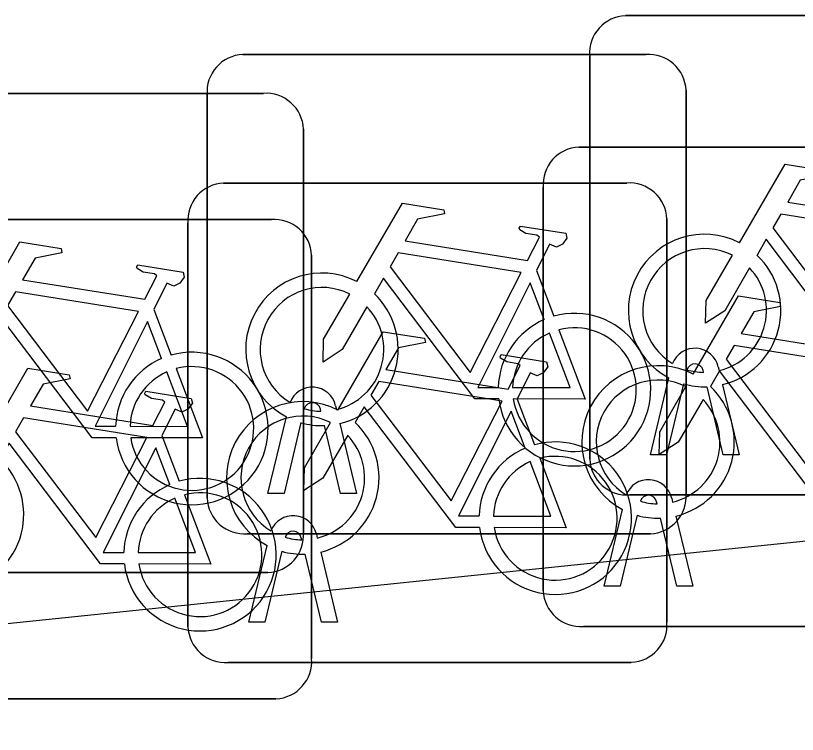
# Model space of a CAD drawing. Extents: x 160676 to 161153, y 383244 to 383713.
# Drawn here: x 161117.106 to 161118.737, y 383587.302 to 383588.801 of the extents above; entities that cross this region are included whole.
import ezdxf

# ---------------------------------------------------------------- set-up
doc = ezdxf.new("R2010")
doc.units = 0
doc.layers.add('IMGEO_Fietsenrek', color=7, linetype='Continuous')
doc.layers.add('IMGEO_Fietspad_gesloten', color=7, linetype='Continuous')

msp = doc.modelspace()

# ---------------------------------------------------------------- linework, layer by layer
at = {"layer": 'IMGEO_Fietsenrek'}
for p, q in [((161118.3779, 383588.8005), (161119.2188, 383588.8005)), ((161119.2188, 383588.8005), (161118.3779, 383588.8005)), ((161117.5799, 383588.7195), (161118.4208, 383588.7195)), ((161118.4208, 383588.7195), (161117.5799, 383588.7195)), ((161118.3035, 383587.8759), (161118.3035, 383588.7168)), ((161118.3035, 383588.7168), (161118.3035, 383587.8759)), ((161116.7819, 383588.6385), (161117.6228, 383588.6385)), ((161117.6228, 383588.6385), (161116.7819, 383588.6385)), ((161118.5045, 383588.6451), (161118.5045, 383587.8042)), ((161118.5045, 383587.8042), (161118.5045, 383588.6451)), ((161117.5055, 383587.7949), (161117.5055, 383588.6358)), ((161117.5055, 383588.6358), (161117.5055, 383587.7949)), ((161117.7065, 383588.5641), (161117.7065, 383587.7232)), ((161117.7065, 383587.7232), (161117.7065, 383588.5641)), ((161118.2809, 383588.5265), (161119.1218, 383588.5265)), ((161119.1218, 383588.5265), (161118.2809, 383588.5265)), ((161117.5399, 383588.4515), (161118.3808, 383588.4515)), ((161118.3808, 383588.4515), (161117.5399, 383588.4515)), ((161118.2065, 383587.6019), (161118.2065, 383588.4428)), ((161118.2065, 383588.4428), (161118.2065, 383587.6019)), ((161118.4645, 383588.3771), (161118.4645, 383587.5362)), ((161118.4645, 383587.5362), (161118.4645, 383588.3771)), ((161116.7989, 383588.3755), (161117.6398, 383588.3755)), ((161117.6398, 383588.3755), (161116.7989, 383588.3755)), ((161117.4655, 383587.5269), (161117.4655, 383588.3678)), ((161117.4655, 383588.3678), (161117.4655, 383587.5269)), ((161117.7235, 383588.3011), (161117.7235, 383587.4602)), ((161117.7235, 383587.4602), (161117.7235, 383588.3011)), ((161118.1922, 383588.2692), (161118.2285, 383588.174)), ((161117.3942, 383588.1882), (161117.4305, 383588.093)), ((161118.5716, 383588.0684), (161118.5734, 383588.0605)), ((161118.5409, 383588.0569), (161118.5399, 383588.0612)), ((161118.4305, 383587.8853), (161118.4688, 383588.0453)), ((161118.4992, 383588.0331), (161118.4639, 383587.8853)), ((161118.582, 383587.8853), (161118.5481, 383588.027)), ((161118.5804, 383588.0313), (161118.6154, 383587.8853)), ((161117.7736, 383587.9874), (161117.7754, 383587.9795)), ((161118.1522, 383588.0012), (161118.1885, 383587.906)), ((161117.7429, 383587.9759), (161117.7419, 383587.9802)), ((161117.6325, 383587.8043), (161117.6708, 383587.9643)), ((161117.7012, 383587.9521), (161117.6659, 383587.8043)), ((161117.784, 383587.8043), (161117.7501, 383587.946)), ((161117.7824, 383587.9503), (161117.8174, 383587.8043)), ((161117.4112, 383587.9252), (161117.4475, 383587.83)), ((161118.4639, 383587.8853), (161118.4305, 383587.8853)), ((161118.6154, 383587.8853), (161118.582, 383587.8853)), ((161117.6659, 383587.8043), (161117.6325, 383587.8043)), ((161117.8174, 383587.8043), (161117.784, 383587.8043)), ((161119.2281, 383587.8015), (161118.3872, 383587.8015)), ((161118.3872, 383587.8015), (161119.2281, 383587.8015)), ((161118.4746, 383587.7944), (161118.4764, 383587.7865)), ((161118.4439, 383587.7829), (161118.4429, 383587.7872)), ((161118.3335, 383587.6113), (161118.3718, 383587.7713)), ((161118.4022, 383587.7591), (161118.3669, 383587.6113)), ((161118.4834, 383587.7573), (161118.5184, 383587.6113)), ((161118.485, 383587.6113), (161118.4511, 383587.753)), ((161118.4301, 383587.7205), (161117.5892, 383587.7205)), ((161117.5892, 383587.7205), (161118.4301, 383587.7205)), ((161117.7029, 383587.7079), (161117.7019, 383587.7122)), ((161117.7336, 383587.7194), (161117.7354, 383587.7115)), ((161117.5925, 383587.5363), (161117.6308, 383587.6963)), ((161117.6612, 383587.6841), (161117.6259, 383587.5363)), ((161117.744, 383587.5363), (161117.7101, 383587.678)), ((161117.7424, 383587.6823), (161117.7774, 383587.5363)), ((161117.6321, 383587.6395), (161116.7912, 383587.6395)), ((161116.7912, 383587.6395), (161117.6321, 383587.6395)), ((161118.3669, 383587.6113), (161118.3335, 383587.6113)), ((161118.5184, 383587.6113), (161118.485, 383587.6113)), ((161117.6259, 383587.5363), (161117.5925, 383587.5363)), ((161117.7774, 383587.5363), (161117.744, 383587.5363)), ((161119.1311, 383587.5275), (161118.2902, 383587.5275)), ((161118.2902, 383587.5275), (161119.1311, 383587.5275)), ((161118.3901, 383587.4525), (161117.5492, 383587.4525)), ((161117.5492, 383587.4525), (161118.3901, 383587.4525)), ((161117.6491, 383587.3765), (161116.8082, 383587.3765)), ((161116.8082, 383587.3765), (161117.6491, 383587.3765))]:
    msp.add_line(p, q, dxfattribs=at)
for points in [[(161118.6161, 383588.3272), (161118.7108, 383588.4907), (161118.797, 383588.4769), (161118.7987, 383588.4682), (161118.7426, 383588.4573), (161118.7164, 383588.412), (161118.9716, 383588.3712)], [(161117.8181, 383588.2462), (161117.9128, 383588.4097), (161117.999, 383588.3959), (161118.0007, 383588.3872), (161117.9446, 383588.3763), (161117.9184, 383588.331), (161118.1736, 383588.2902)], [(161118.9587, 383588.346), (161118.7019, 383588.387), (161118.6852, 383588.3582), (161118.8522, 383588.1379), (161118.9587, 383588.346)], [(161118.1736, 383588.2902), (161118.1986, 383588.339), (161118.1935, 383588.343), (161118.1703, 383588.3467), (161118.1576, 383588.3542), (161118.1566, 383588.3573), (161118.1588, 383588.3619), (161118.2536, 383588.3468), (161118.2559, 383588.3365), (161118.2465, 383588.3241), (161118.2341, 383588.3177), (161118.2196, 383588.3239), (161118.1922, 383588.2692)], [(161117.0201, 383588.1652), (161117.1148, 383588.3287), (161117.201, 383588.3149), (161117.2027, 383588.3062), (161117.1466, 383588.2953), (161117.1204, 383588.25), (161117.3756, 383588.2092)], [(161118.9118, 383588.0825), (161118.8621, 383588.0826), (161118.6714, 383588.3343), (161118.6524, 383588.3015)], [(161118.1607, 383588.265), (161117.9039, 383588.306), (161117.8872, 383588.2772), (161118.0542, 383588.0569), (161118.1607, 383588.265)], [(161118.6368, 383588.2747), (161118.5852, 383588.1855), (161118.5453, 383588.1595), (161118.5465, 383588.207), (161118.601, 383588.3012)], [(161117.3756, 383588.2092), (161117.4006, 383588.258), (161117.3955, 383588.262), (161117.3723, 383588.2657), (161117.3596, 383588.2732), (161117.3586, 383588.2763), (161117.3608, 383588.2809), (161117.4556, 383588.2658), (161117.4579, 383588.2555), (161117.4485, 383588.2431), (161117.4361, 383588.2367), (161117.4216, 383588.2429), (161117.3942, 383588.1882)], [(161118.1138, 383588.0015), (161118.0641, 383588.0016), (161117.8734, 383588.2533), (161117.8544, 383588.2205)], [(161118.2087, 383588.167), (161118.1794, 383588.2438), (161118.07, 383588.0257), (161118.1127, 383588.0256)], [(161117.3627, 383588.184), (161117.1059, 383588.225), (161117.0892, 383588.1962), (161117.2562, 383587.9759), (161117.3627, 383588.184)], [(161117.8388, 383588.1937), (161117.7872, 383588.1045), (161117.7473, 383588.0785), (161117.7485, 383588.126), (161117.803, 383588.2202)], [(161118.5191, 383588.0532), (161118.6138, 383588.2167), (161118.7, 383588.2029), (161118.7017, 383588.1942), (161118.6456, 383588.1833), (161118.6194, 383588.138), (161118.8746, 383588.0972)], [(161117.3158, 383587.9205), (161117.2661, 383587.9206), (161117.0754, 383588.1723), (161117.0564, 383588.1395)], [(161117.4107, 383588.086), (161117.3814, 383588.1628), (161117.272, 383587.9447), (161117.3147, 383587.9446)], [(161117.7781, 383587.9782), (161117.8728, 383588.1417), (161117.959, 383588.1279), (161117.9607, 383588.1192), (161117.9046, 383588.1083), (161117.8784, 383588.063), (161118.1336, 383588.0222)], [(161118.1427, 383588.0255), (161118.2626, 383588.0253), (161118.2194, 383588.1389)], [(161118.2392, 383588.1458), (161118.2942, 383588.0012), (161118.1441, 383588.0015)], [(161118.8617, 383588.072), (161118.6049, 383588.113), (161118.5882, 383588.0842), (161118.7552, 383587.8639), (161118.8617, 383588.072)], [(161118.1336, 383588.0222), (161118.1586, 383588.071), (161118.1535, 383588.075), (161118.1303, 383588.0787), (161118.1176, 383588.0862), (161118.1166, 383588.0893), (161118.1188, 383588.0939), (161118.2136, 383588.0788), (161118.2159, 383588.0685), (161118.2065, 383588.0561), (161118.1941, 383588.0497), (161118.1796, 383588.0559), (161118.1522, 383588.0012)], [(161117.0371, 383587.9022), (161117.1318, 383588.0657), (161117.218, 383588.0519), (161117.2197, 383588.0432), (161117.1636, 383588.0323), (161117.1374, 383587.987), (161117.3926, 383587.9462)], [(161117.3447, 383587.9445), (161117.4646, 383587.9443), (161117.4214, 383588.0579)], [(161117.4412, 383588.0648), (161117.4962, 383587.9202), (161117.3461, 383587.9205)], [(161118.8148, 383587.8085), (161118.7651, 383587.8086), (161118.5744, 383588.0603), (161118.5554, 383588.0275)], [(161118.1207, 383587.997), (161117.8639, 383588.038), (161117.8472, 383588.0092), (161118.0142, 383587.7889), (161118.1207, 383587.997)], [(161117.3926, 383587.9462), (161117.4176, 383587.995), (161117.4125, 383587.999), (161117.3893, 383588.0027), (161117.3766, 383588.0102), (161117.3756, 383588.0133), (161117.3778, 383588.0179), (161117.4726, 383588.0028), (161117.4749, 383587.9925), (161117.4655, 383587.9801), (161117.4531, 383587.9737), (161117.4386, 383587.9799), (161117.4112, 383587.9252)], [(161118.5398, 383588.0007), (161118.4882, 383587.9115), (161118.4483, 383587.8855), (161118.4495, 383587.933), (161118.504, 383588.0272)], [(161118.0738, 383587.7335), (161118.0241, 383587.7336), (161117.8334, 383587.9853), (161117.8144, 383587.9525)], [(161118.1687, 383587.899), (161118.1394, 383587.9758), (161118.03, 383587.7577), (161118.0727, 383587.7576)], [(161117.3797, 383587.921), (161117.1229, 383587.962), (161117.1062, 383587.9332), (161117.2732, 383587.7129), (161117.3797, 383587.921)], [(161117.7988, 383587.9257), (161117.7472, 383587.8365), (161117.7073, 383587.8105), (161117.7085, 383587.858), (161117.763, 383587.9522)], [(161117.3328, 383587.6575), (161117.2831, 383587.6576), (161117.0924, 383587.9093), (161117.0734, 383587.8765)], [(161117.4277, 383587.823), (161117.3984, 383587.8998), (161117.289, 383587.6817), (161117.3317, 383587.6816)], [(161118.1992, 383587.8778), (161118.2542, 383587.7332), (161118.1041, 383587.7335)], [(161118.1027, 383587.7575), (161118.2226, 383587.7573), (161118.1794, 383587.8709)], [(161117.3617, 383587.6815), (161117.4816, 383587.6813), (161117.4384, 383587.7949)], [(161117.4582, 383587.8018), (161117.5132, 383587.6572), (161117.3631, 383587.6575)]]:
    msp.add_lwpolyline(points, dxfattribs=at)
for centre, radius, start, end in [((161118.3812, 383588.7226), 0.0779, 92.4484, 184.2845), ((161118.3812, 383588.7226), 0.0779, 92.4484, 184.2845), ((161117.5832, 383588.6416), 0.0779, 92.4484, 184.2845), ((161117.5832, 383588.6416), 0.0779, 92.4484, 184.2845), ((161118.4266, 383588.6418), 0.0779, 2.4484, 94.2845), ((161118.4266, 383588.6418), 0.0779, 2.4484, 94.2845), ((161117.6286, 383588.5608), 0.0779, 2.4484, 94.2845), ((161117.6286, 383588.5608), 0.0779, 2.4484, 94.2845), ((161118.2842, 383588.4486), 0.0779, 92.4484, 184.2845), ((161118.2842, 383588.4486), 0.0779, 92.4484, 184.2845), ((161117.5432, 383588.3736), 0.0779, 92.4484, 184.2845), ((161117.5432, 383588.3736), 0.0779, 92.4484, 184.2845), ((161118.3866, 383588.3738), 0.0779, 2.4484, 94.2845), ((161118.3866, 383588.3738), 0.0779, 2.4484, 94.2845), ((161117.6456, 383588.2978), 0.0779, 2.4484, 94.2845), ((161117.6456, 383588.2978), 0.0779, 2.4484, 94.2845), ((161118.5431, 383588.1859), 0.159, 62.6766, 242.1369), ((161118.5431, 383588.1859), 0.129, 63.3192, 238.903), ((161118.5431, 383588.1859), 0.159, 283.5766, 46.6042), ((161117.7451, 383588.1049), 0.159, 62.6766, 242.1369), ((161118.5431, 383588.1859), 0.129, 283.6043, 43.4302), ((161117.7451, 383588.1049), 0.129, 63.3192, 238.903), ((161117.7451, 383588.1049), 0.159, 283.5766, 46.6042), ((161117.7451, 383588.1049), 0.129, 283.6043, 43.4302), ((161118.2717, 383588.0209), 0.159, 113.3408, 178.3217), ((161118.2717, 383588.0209), 0.159, 187.0065, 105.7708), ((161118.2717, 383588.0209), 0.129, 188.6715, 104.5883), ((161118.2717, 383588.0209), 0.129, 113.923, 177.9556), ((161118.5229, 383588.0573), 0.0499, 12.8025, 158.6934), ((161117.4737, 383587.9399), 0.159, 113.3408, 178.3217), ((161117.4737, 383587.9399), 0.159, 187.0065, 105.7708), ((161117.4737, 383587.9399), 0.129, 188.6715, 104.5883), ((161118.4461, 383587.9119), 0.159, 62.6766, 242.1369), ((161118.5229, 383588.0573), 0.0174, 12.8025, 163.4502), ((161117.4737, 383587.9399), 0.129, 113.923, 177.9556), ((161118.5431, 383588.1859), 0.129, 253.415, 269.0204), ((161118.4461, 383587.9119), 0.129, 63.3192, 238.903), ((161117.7249, 383587.9763), 0.0499, 12.8025, 158.6934), ((161118.4461, 383587.9119), 0.159, 283.5766, 46.6042), ((161118.5431, 383588.1859), 0.159, 253.9967, 271.7867), ((161117.7051, 383587.8369), 0.159, 62.6766, 242.1369), ((161117.7249, 383587.9763), 0.0174, 12.8025, 163.4502), ((161118.4461, 383587.9119), 0.129, 283.6043, 43.4302), ((161117.7451, 383588.1049), 0.129, 253.415, 269.0204), ((161117.7051, 383587.8369), 0.129, 63.3192, 238.903), ((161117.7451, 383588.1049), 0.159, 253.9967, 271.7867), ((161117.7051, 383587.8369), 0.159, 283.5766, 46.6042), ((161117.7051, 383587.8369), 0.129, 283.6043, 43.4302), ((161118.2317, 383587.7529), 0.159, 187.0065, 105.7708), ((161118.2317, 383587.7529), 0.159, 113.3408, 178.3217), ((161116.9641, 383587.7609), 0.159, 283.5766, 46.6042), ((161118.2317, 383587.7529), 0.129, 188.6715, 104.5883), ((161118.3814, 383587.8792), 0.0779, 182.4484, 274.2845), ((161118.3814, 383587.8792), 0.0779, 182.4484, 274.2845), ((161118.2317, 383587.7529), 0.129, 113.923, 177.9556), ((161117.4907, 383587.6769), 0.159, 113.3408, 178.3217), ((161117.4907, 383587.6769), 0.159, 187.0065, 105.7708), ((161118.4259, 383587.7833), 0.0499, 12.8025, 158.6934), ((161117.4907, 383587.6769), 0.129, 188.6715, 104.5883), ((161117.4907, 383587.6769), 0.129, 113.923, 177.9556), ((161117.5834, 383587.7982), 0.0779, 182.4484, 274.2845), ((161117.5834, 383587.7982), 0.0779, 182.4484, 274.2845), ((161118.4259, 383587.7833), 0.0174, 12.8025, 163.4502), ((161118.4268, 383587.7984), 0.0779, 272.4484, 4.2845), ((161118.4268, 383587.7984), 0.0779, 272.4484, 4.2845), ((161118.4461, 383587.9119), 0.129, 253.415, 269.0204), ((161117.6849, 383587.7083), 0.0499, 12.8025, 158.6934), ((161118.4461, 383587.9119), 0.159, 253.9967, 271.7867), ((161117.6849, 383587.7083), 0.0174, 12.8025, 163.4502), ((161117.6288, 383587.7174), 0.0779, 272.4484, 4.2845), ((161117.6288, 383587.7174), 0.0779, 272.4484, 4.2845), ((161117.7051, 383587.8369), 0.129, 253.415, 269.0204), ((161117.7051, 383587.8369), 0.159, 253.9967, 271.7867), ((161118.2844, 383587.6052), 0.0779, 182.4484, 274.2845), ((161118.2844, 383587.6052), 0.0779, 182.4484, 274.2845), ((161118.3868, 383587.5304), 0.0779, 272.4484, 4.2845), ((161118.3868, 383587.5304), 0.0779, 272.4484, 4.2845), ((161117.5434, 383587.5302), 0.0779, 182.4484, 274.2845), ((161117.5434, 383587.5302), 0.0779, 182.4484, 274.2845), ((161117.6458, 383587.4544), 0.0779, 272.4484, 4.2845), ((161117.6458, 383587.4544), 0.0779, 272.4484, 4.2845)]:
    msp.add_arc(centre, radius, start, end, dxfattribs=at)
at = {"layer": 'IMGEO_Fietspad_gesloten'}
msp.add_lwpolyline([(161085.622, 383584.741), (161088.148, 383584.88), (161095.135, 383585.325), (161097.14, 383585.472), (161124.031, 383588.251)], dxfattribs=at)

doc.saveas('drawing.dxf')
